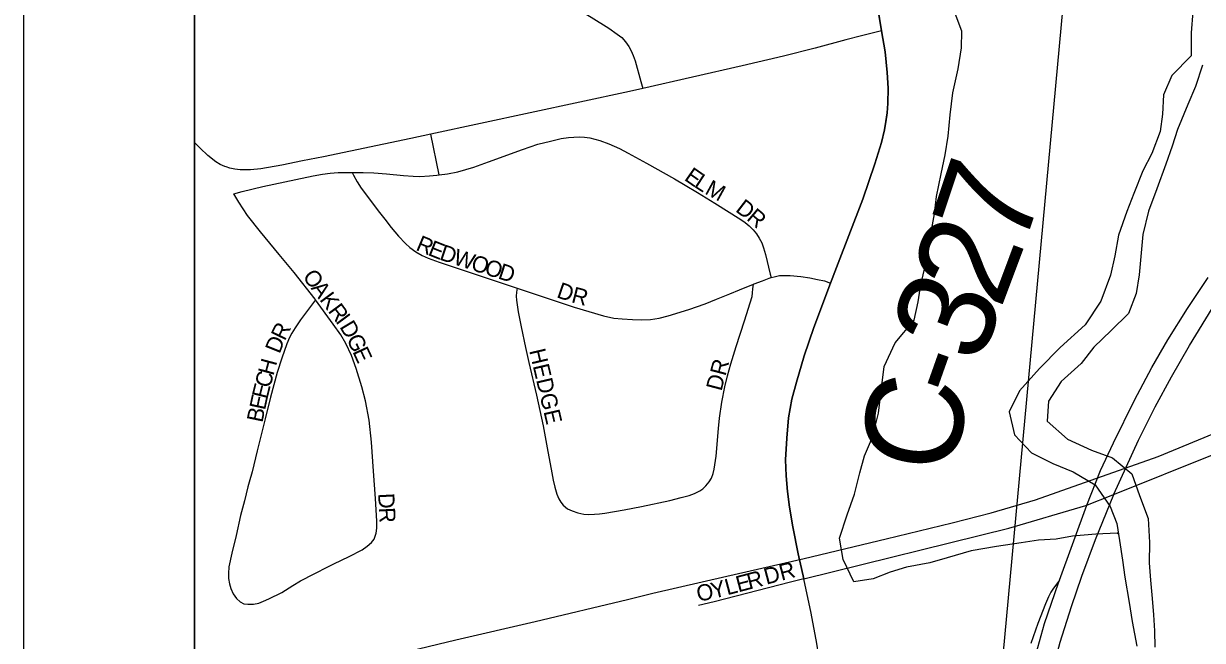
# Model space of a CAD drawing. Extents: x -209 to 4852, y 0 to 905.
# Drawn here: x 57.34 to 71.12, y 280.4 to 287.61 of the extents above; entities that cross this region are included whole.
import ezdxf

# ---------------------------------------------------------------- set-up
doc = ezdxf.new("R2010")
doc.units = 0
for name, color, linetype in [('Default', 7, 'Continuous'), ('GM_P_County_Alignment', 7, 'Continuous'), ('GM_X_Corporation', 7, 'Continuous'), ('GM_X_County_Road', 7, 'Continuous'), ('GM_X_County_Road_Text', 7, 'Continuous'), ('GM_X_Interstate_Location', 7, 'Continuous'), ('GM_X_Major_Lake', 7, 'Continuous'), ('GM_X_Minor_Lake_Text', 7, 'Continuous'), ('GM_X_Minor_River', 7, 'Continuous'), ('GM_X_Rail_Line', 7, 'Continuous'), ('GM_X_Township_Text', 7, 'Continuous'), ('GM_X_US_Location', 7, 'Continuous'), ('GM_X_US_Route', 7, 'Continuous'), ('SH_Data', 7, 'Continuous')]:
    doc.layers.add(name, color=color, linetype=linetype)

msp = doc.modelspace()

# ---------------------------------------------------------------- linework, layer by layer
at = {"layer": 'Default'}
for points in [[(59.342, 338.559), (195.342, 338.559), (195.342, 202.559), (59.342, 202.559)], [(195.342, 202.559), (195.342, 338.559), (59.342, 338.559), (59.342, 202.559)]]:
    msp.add_lwpolyline(points, close=True, dxfattribs=at)
at = {"layer": 'GM_X_Corporation'}
for points in [[(70.087, 282.104), (70.088, 282.106), (70.378, 282.737), (70.573, 283.127), (70.762, 283.478), (70.975, 283.845), (71.24, 284.28), (71.488, 284.631), (71.745, 284.99), (72.053, 285.4), (72.656, 286.154), (73.314, 286.969), (73.398, 287.073), (73.911, 287.704), (74.578, 288.529), (75.355, 289.488), (76.446, 290.835), (77.034, 291.559), (77.542, 292.188), (77.954, 292.703), (78.004, 292.766)], [(69.16, 280.173), (69.278, 280.592), (69.441, 281.069), (69.453, 281.102), (69.772, 281.98), (69.933, 282.384), (70.083, 282.708), (70.331, 283.208), (70.535, 283.591), (70.721, 283.913), (70.951, 284.281), (71.193, 284.641)], [(68.92, 276.621), (68.92, 276.641), (68.925, 276.936), (68.927, 276.969), (68.939, 277.226), (68.948, 277.432), (68.972, 277.717), (69.018, 278.166), (69.075, 278.605), (69.14, 278.966), (69.223, 279.407), (69.35, 279.953), (69.461, 280.375), (69.595, 280.791), (69.716, 281.147), (69.873, 281.577), (70.087, 282.104)]]:
    msp.add_lwpolyline(points, dxfattribs=at)
at = {"layer": 'GM_X_County_Road'}
msp.add_lwpolyline([(70.145, 281.638), (70.126, 281.652), (69.877, 281.638), (69.604, 281.617), (69.415, 281.581), (69.21, 281.567), (69.006, 281.538), (68.718, 281.495), (68.422, 281.444), (68.142, 281.362), (67.937, 281.303), (67.664, 281.252), (67.475, 281.193), (67.277, 281.118), (67.05, 281.082), (66.923, 281.341), (66.88, 281.592), (66.973, 281.864), (67.058, 282.107), (67.121, 282.357), (67.175, 282.554), (67.268, 282.773), (67.338, 283.053), (67.378, 283.38), (67.403, 283.599), (67.533, 283.879), (67.755, 284.143), (67.802, 284.356), (67.834, 284.56), (67.888, 284.788), (67.952, 285.174), (67.992, 285.387), (68.016, 285.591), (68.071, 285.857), (68.118, 286.076), (68.15, 286.296), (68.175, 286.547), (68.207, 286.805), (68.27, 287.085), (68.309, 287.328), (68.311, 287.525), (68.222, 287.761)], dxfattribs=at)
at = {"layer": 'GM_X_County_Road_Text'}
for points in [[(67.372, 287.53), (67.342, 287.715), (67.285, 288.062)], [(67.372, 287.53), (67.137, 287.47), (66.957, 287.424), (66.598, 287.327), (66.228, 287.234), (65.745, 287.118), (64.582, 286.855)], [(66.777, 284.577), (66.845, 284.758), (67.153, 285.559), (67.296, 285.974), (67.371, 286.223), (67.406, 286.369), (67.423, 286.466), (67.438, 286.569), (67.447, 286.679), (67.45, 286.857), (67.438, 287.04), (67.414, 287.284), (67.372, 287.53)], [(64.582, 286.855), (64.425, 286.82), (62.104, 286.321)], [(62.104, 286.321), (61.868, 286.27), (60.849, 286.056), (60.602, 286.007), (60.36, 285.956), (60.117, 285.912), (59.995, 285.901), (59.873, 285.904), (59.813, 285.911), (59.753, 285.923), (59.71, 285.936), (59.696, 285.94), (59.642, 285.964), (59.591, 285.995), (59.495, 286.07), (59.405, 286.154), (59.342, 286.222)], [(66.465, 281.117), (66.398, 281.409), (66.335, 281.726), (66.297, 281.955), (66.273, 282.138), (66.258, 282.322), (66.252, 282.509), (66.264, 282.761), (66.285, 283.001), (66.323, 283.217), (66.38, 283.419), (66.469, 283.724), (66.581, 284.056), (66.777, 284.577)], [(66.647, 279.033), (66.658, 279.172), (66.688, 279.553), (66.689, 279.739), (66.676, 279.936), (66.655, 280.108), (66.617, 280.36), (66.549, 280.713), (66.465, 281.117)]]:
    msp.add_lwpolyline(points, dxfattribs=at)
at = {"layer": 'GM_X_Major_Lake'}
for points in [[(71.012, 287.754), (70.991, 287.504), (70.992, 287.238), (70.766, 287.007), (70.67, 286.781), (70.657, 286.554), (70.629, 286.349), (70.532, 286.093), (70.428, 285.89), (70.323, 285.627), (70.242, 285.416), (70.144, 285.137), (70.101, 284.895), (70.05, 284.668), (69.936, 284.366), (69.755, 284.089), (69.46, 283.823), (69.219, 283.577), (68.985, 283.317), (68.865, 283.069)], [(71.126, 287.128), (71.044, 286.879), (70.955, 286.668), (70.835, 286.375), (70.769, 286.179), (70.696, 285.968), (70.59, 285.681), (70.493, 285.417), (70.426, 285.145), (70.384, 284.675), (70.348, 284.455), (70.259, 284.222), (70.057, 284.021), (69.855, 283.829), (69.706, 283.634), (69.473, 283.427), (69.324, 283.195), (69.31, 282.96), (69.548, 282.749), (69.826, 282.621), (70.074, 282.531), (70.298, 282.344), (70.39, 282.091), (70.49, 281.822), (70.506, 281.541), (70.5, 281.305), (70.518, 281.1), (70.536, 280.886), (70.554, 280.696), (70.565, 280.506), (70.568, 280.316)], [(68.865, 283.069), (68.927, 282.801), (69.127, 282.592), (69.374, 282.464), (69.615, 282.367), (69.869, 282.217), (70.046, 281.962), (70.124, 281.762), (70.157, 281.564), (70.19, 281.335), (70.216, 281.137), (70.269, 280.839), (70.302, 280.618), (70.356, 280.328)]]:
    msp.add_lwpolyline(points, dxfattribs=at)
at = {"layer": 'GM_X_Minor_Lake_Text'}
msp.add_lwpolyline([(59.342, 300.452), (59.342, 264.57)], dxfattribs=at)
at = {"layer": 'GM_X_Minor_River'}
for points in [[(59.342, 300.415), (59.342, 280.19), (68.709, 279.29), (70.559, 299.335)], [(70.559, 299.335), (90.648, 297.385), (88.927, 277.384), (68.709, 279.29)]]:
    msp.add_lwpolyline(points, close=True, dxfattribs=at)
at = {"layer": 'GM_X_Rail_Line'}
msp.add_lwpolyline([(69.453, 281.102), (69.377, 280.995), (69.354, 280.96), (69.325, 280.906), (69.288, 280.822), (69.2, 280.594), (69.119, 280.361)], dxfattribs=at)
at = {"layer": 'GM_X_Township_Text'}
for points in [[(63.678, 287.873), (63.778, 287.81), (63.98, 287.688), (64.186, 287.558), (64.283, 287.491), (64.335, 287.45), (64.381, 287.4), (64.417, 287.345), (64.445, 287.293), (64.47, 287.24), (64.493, 287.179), (64.56, 286.935), (64.582, 286.855)], [(62.202, 285.843), (62.104, 286.321)], [(62.202, 285.843), (62.297, 285.855), (62.418, 285.879), (62.606, 285.933), (62.779, 285.996), (63.177, 286.141), (63.353, 286.201), (63.502, 286.238), (63.629, 286.268), (63.713, 286.28), (63.777, 286.286), (63.839, 286.287), (63.901, 286.283), (63.962, 286.275), (64.078, 286.247), (64.186, 286.206), (64.308, 286.152), (64.411, 286.099), (64.626, 285.982), (64.954, 285.796), (65.076, 285.723), (65.223, 285.636), (65.425, 285.514), (65.729, 285.322), (65.78, 285.285), (65.827, 285.245), (65.871, 285.201), (65.91, 285.153), (65.944, 285.102), (65.972, 285.047), (65.994, 284.991), (66.017, 284.91), (66.071, 284.681), (66.081, 284.641)], [(59.801, 285.623), (59.896, 285.647), (60.138, 285.708), (60.525, 285.788), (60.729, 285.83), (60.839, 285.851), (60.927, 285.864), (61.022, 285.87), (61.182, 285.872)], [(61.182, 285.872), (61.314, 285.87), (61.436, 285.866), (61.586, 285.854), (61.786, 285.836), (61.899, 285.828), (61.975, 285.824), (62.089, 285.83), (62.174, 285.839), (62.202, 285.843)], [(61.182, 285.872), (61.201, 285.838), (61.243, 285.763), (61.291, 285.689), (61.375, 285.573), (61.487, 285.424), (61.564, 285.326), (61.64, 285.229), (61.727, 285.125), (61.807, 285.039), (61.857, 284.992), (61.927, 284.944), (62.004, 284.9), (62.072, 284.868), (62.2, 284.82), (63.114, 284.516)], [(60.756, 284.381), (60.751, 284.388), (60.507, 284.699), (60.332, 284.912), (60.113, 285.177), (59.962, 285.368), (59.86, 285.522), (59.801, 285.623)], [(65.875, 284.563), (65.884, 284.567), (65.981, 284.605), (66.059, 284.635), (66.081, 284.641)], [(66.081, 284.641), (66.118, 284.652), (66.181, 284.664), (66.244, 284.666), (66.305, 284.666), (66.429, 284.654), (66.534, 284.639), (66.623, 284.62), (66.705, 284.602), (66.777, 284.577)], [(63.114, 284.516), (63.105, 284.471), (63.103, 284.424), (63.107, 284.378), (63.126, 284.239), (63.159, 284.065), (63.21, 283.825), (63.248, 283.648), (63.34, 283.265), (63.418, 282.905), (63.473, 282.605), (63.509, 282.398), (63.534, 282.272), (63.555, 282.19), (63.578, 282.106), (63.599, 282.053), (63.625, 282.012), (63.65, 281.98), (63.702, 281.935), (63.755, 281.91), (63.824, 281.887), (63.892, 281.874), (63.948, 281.868), (64.016, 281.872), (64.077, 281.876), (64.139, 281.884), (64.363, 281.923), (64.565, 281.963), (64.897, 282.032), (65.032, 282.066), (65.123, 282.091), (65.188, 282.114), (65.249, 282.144), (65.284, 282.171), (65.32, 282.205), (65.358, 282.251), (65.385, 282.295), (65.406, 282.348), (65.415, 282.398), (65.438, 282.55), (65.466, 282.875), (65.477, 282.998), (65.505, 283.185), (65.539, 283.364), (65.571, 283.49), (65.611, 283.633), (65.672, 283.835), (65.77, 284.134), (65.859, 284.418), (65.865, 284.464), (65.869, 284.509), (65.875, 284.563)], [(63.114, 284.516), (63.78, 284.294), (64.121, 284.193), (64.243, 284.168), (64.342, 284.157), (64.46, 284.149), (64.571, 284.147), (64.67, 284.151), (64.773, 284.168), (64.878, 284.193), (65.12, 284.269), (65.31, 284.336), (65.444, 284.388), (65.6, 284.45), (65.714, 284.499), (65.875, 284.563)], [(60.756, 284.381), (60.696, 284.301), (60.578, 284.148), (60.518, 284.055), (60.477, 283.991), (60.45, 283.939), (60.42, 283.866), (60.36, 283.7), (60.309, 283.529), (60.231, 283.243), (60.167, 282.988), (60.074, 282.615), (60.014, 282.37), (59.979, 282.246), (59.966, 282.191), (59.925, 282.03), (59.879, 281.856), (59.826, 281.623), (59.777, 281.417), (59.743, 281.258), (59.738, 281.177), (59.74, 281.119), (59.75, 281.057), (59.765, 281.002), (59.792, 280.939), (59.832, 280.887), (59.873, 280.847)], [(59.873, 280.847), (59.918, 280.824), (59.966, 280.819), (60.031, 280.82), (60.091, 280.833), (60.149, 280.854), (60.211, 280.883), (60.363, 280.958), (60.492, 281.04), (60.578, 281.091), (60.74, 281.175), (60.906, 281.261), (60.968, 281.291), (61.149, 281.379), (61.302, 281.455), (61.361, 281.498), (61.409, 281.541), (61.44, 281.582), (61.464, 281.65), (61.472, 281.709), (61.473, 281.79), (61.457, 282.055), (61.432, 282.376), (61.409, 282.716), (61.383, 282.973), (61.339, 283.201), (61.296, 283.364), (61.232, 283.577), (61.176, 283.728), (61.108, 283.87), (61.05, 283.972), (60.963, 284.098), (60.756, 284.381)], [(66.465, 281.117), (66.307, 281.078), (65.417, 280.846), (65.233, 280.805)]]:
    msp.add_lwpolyline(points, dxfattribs=at)
at = {"layer": 'GM_X_US_Location'}
msp.add_lwpolyline([(67.285, 288.062), (67.372, 287.53), (67.414, 287.284), (67.438, 287.04), (67.45, 286.857), (67.447, 286.679), (67.438, 286.569), (67.423, 286.465), (67.406, 286.369), (67.371, 286.223), (67.296, 285.973), (67.153, 285.559), (66.845, 284.758), (66.777, 284.577), (66.581, 284.056), (66.469, 283.724), (66.38, 283.419), (66.324, 283.217), (66.285, 283.001), (66.264, 282.761), (66.252, 282.509), (66.258, 282.322), (66.273, 282.138), (66.297, 281.955), (66.335, 281.726), (66.398, 281.409), (66.465, 281.117), (68.862, 281.71), (69.76, 281.975), (70.076, 282.101), (71.283, 282.583)], dxfattribs=at)
at = {"layer": 'GM_X_US_Route'}
msp.add_lwpolyline([(59.342, 279.522), (59.629, 279.64), (60.001, 279.778), (60.189, 279.841), (60.375, 279.9), (60.651, 279.975), (61.385, 280.165), (61.863, 280.273), (62.396, 280.403), (63.322, 280.617), (64.404, 280.874), (64.698, 280.948), (65.565, 281.148), (66.467, 281.355), (67.426, 281.584), (68.198, 281.77), (68.654, 281.887), (69.172, 282.042), (69.427, 282.131), (70.609, 282.549), (71.257, 282.816)], dxfattribs=at)
at = {"layer": 'SH_Data'}
msp.add_line((57.342, 340.559), (57.342, 200.559), dxfattribs=at)

# ---------------------------------------------------------------- texts
at = {"layer": 'GM_P_County_Alignment'}
for s, rotation, p in [('7', 71.6066, (69.022, 284.952)), ('2', 69.483, (68.763, 284.258)), ('3', 69.2709, (68.516, 283.604)), ('-', 70.5259, (68.364, 283.175)), ('C', 80.6178, (68.226, 282.312))]:
    msp.add_text(s, height=1.136, rotation=rotation, dxfattribs=at).set_placement(p)
at = {"layer": 'GM_X_Interstate_Location'}
for s, height, rotation, p in [('E', 0.189, 324.999, (65.056, 285.789)), ('L', 0.189, 327.0936, (65.171, 285.709)), ('M', 0.189, 331.3196, (65.296, 285.628)), ('D', 0.189, 322.5793, (65.655, 285.423)), ('R', 0.189, 319.8991, (65.785, 285.323)), ('R', 0.189, 337.3913, (61.918, 284.967)), ('E', 0.189, 338.3058, (62.06, 284.908)), ('D', 0.189, 341.6713, (62.195, 284.854)), ('W', 0.189, 342.1857, (62.355, 284.801)), ('O', 0.189, 342.2125, (62.561, 284.735)), ('O', 0.189, 342.2125, (62.72, 284.684)), ('D', 0.189, 342.2202, (62.879, 284.633)), ('O', 0.189, 306.564, (60.597, 284.651)), ('A', 0.189, 306.5464, (60.696, 284.517)), ('K', 0.189, 306.5787, (60.796, 284.383)), ('D', 0.189, 341.0328, (63.564, 284.413)), ('R', 0.189, 345.4738, (63.737, 284.354)), ('R', 0.189, 306.5813, (60.895, 284.249)), ('I', 0.189, 306.564, (60.984, 284.129)), ('R', 0.189, 64.2277, (60.396, 283.893)), ('D', 0.189, 300.7726, (61.031, 284.066)), ('D', 0.189, 68.2108, (60.335, 283.742)), ('G', 0.189, 294.9034, (61.114, 283.927)), ('E', 0.189, 294.6339, (61.184, 283.776)), ('HEDGE', 0.1894, 283.1753, (63.253, 283.787)), ('H', 0.189, 74.9404, (60.263, 283.486)), ('DR', 0.1894, 75.2542, (65.501, 283.305)), ('C', 0.189, 75.0154, (60.224, 283.341)), ('E', 0.189, 76.1758, (60.192, 283.212)), ('E', 0.189, 77.8594, (60.165, 283.083)), ('B', 0.189, 78.0375, (60.134, 282.937)), ('D', 0.189, 272.9737, (61.487, 282.115)), ('R', 0.189, 272.8187, (61.496, 281.948)), ('DR', 0.1894, 14.7487, (66.026, 281.047)), ('E', 0.189, 14.8242, (65.698, 280.957)), ('R', 0.189, 14.8198, (65.826, 280.991)), ('O', 0.189, 10.9285, (65.229, 280.848)), ('Y', 0.189, 13.8976, (65.404, 280.882)), ('L', 0.189, 14.8096, (65.569, 280.923))]:
    msp.add_text(s, height=height, rotation=rotation, dxfattribs=at).set_placement(p)

doc.saveas('drawing.dxf')
